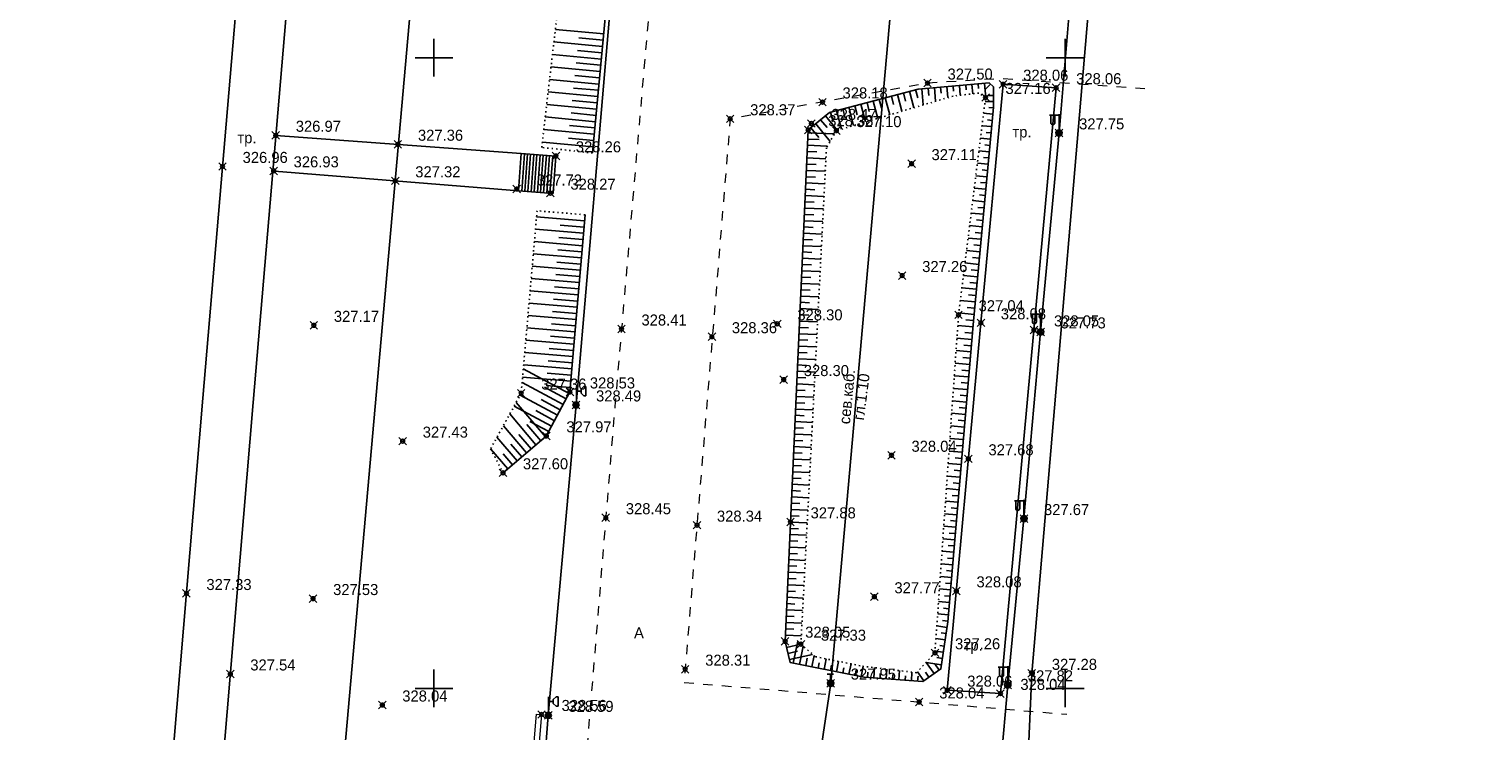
# Model space of a CAD drawing. Header units: metres. Extents: x 703615 to 712205, y 4306166 to 4311183.
# Tile 310 of 336: x 708246 to 708362, y 4310278 to 4310334. Entities that reach past the tile are written whole.
import ezdxf

# ---------------------------------------------------------------- set-up
doc = ezdxf.new("R2010")
doc.units = ezdxf.units.M
doc.header["$LTSCALE"] = 0.5
doc.header["$PDMODE"] = 35
doc.header["$PDSIZE"] = 0.3
for name, pattern in [('Auto_Street_NotBorder_Line_m1', [3, 1.5, -1.5]), ('ДОРОГИ_СТРОЯЩ', [9, 8, -1]), ('Контура низ откосов  Штриховая 0.1-0.5 - - - - - - -', [0.6, 0.1, -0.5])]:
    doc.linetypes.add(name, pattern=pattern)
for name, color, linetype in [('(001) Сетка', 92, 'Continuous'), ('(004) Точки рельефа', 7, 'Continuous'), ('(013) Газ', 30, 'ИК_Газопровод -------г--------'), ('(016) Кабель', 1, 'Continuous'), ('(019) Связь', 3, 'ИК_КАБ_СВЯЗИ'), ('(022) Возд. Линии', 7, 'Continuous'), ('(025) Дорога', 7, 'Continuous'), ('(035) Откосы', 7, 'Continuous')]:
    doc.layers.add(name, color=color, linetype=linetype)
doc.layers.add('AUTO#_ROADS_EXIST_L', color=7, linetype='Continuous', lineweight=15, true_color=0x000000)
doc.styles.add('BM-431', font='txt')
doc.styles.add('D-431', font='txt')
doc.styles.add('S', font='txtwr', dxfattribs={"oblique": 15})
doc.styles.get("Standard").update_dxf_attribs({"font": 'times.ttf'})
doc.linetypes.add('GAZ_VOZDUSH', pattern='A,1,-2,["~",Standard,S=3,R=0,X=-1.5,Y=-1.5],-1,10', length=14)
doc.linetypes.add('ИК_Газопровод -------г--------', pattern='A,9,-0.6,["Г",Standard,S=1.2,R=0,X=0,Y=-0.6],-1.2', length=10.8)
doc.linetypes.add('ИК_КАБ_СВЯЗИ', pattern='A,4,["o",Standard,S=0.5,R=0,X=0,Y=-0.125],4,-2', length=10)
doc.linetypes.add('ИК_Э_КАБ_ВН', pattern='A,8,-2,["<<",Standard,S=1,R=0,X=0,Y=-0.5],8,[">>",Standard,S=1,R=0,X=-1,Y=-0.5],-2', length=20)
doc.linetypes.add('ИК_Э_КАБ_НН', pattern='A,8,-2,["<",Standard,S=1,R=0,X=0,Y=-0.5],8,[">",Standard,S=1,R=0,X=-0.5,Y=-0.5],-2', length=20)

# ---------------------------------------------------------------- blocks, each defined once
blk = doc.blocks.new('*X15')
at = {"color": 0}
for p, q in [((9.5, 5.08), (10.49, 5.08)), ((9.5, 5.07), (10.49, 5.07)), ((9.5, 5.06), (10.49, 5.06)), ((9.5, 5.05), (10.49, 5.05)), ((9.5, 5.04), (10.49, 5.04)), ((9.5, 5.03), (10.49, 5.03)), ((9.5, 5.02), (10.5, 5.02)), ((9.5, 5.01), (10.5, 5.01)), ((9.5, 5), (10.5, 5)), ((9.5, 4.99), (10.5, 4.99)), ((9.5, 4.98), (10.5, 4.98)), ((9.5, 4.97), (10.5, 4.97)), ((9.5, 4.96), (10.49, 4.96)), ((9.5, 4.95), (10.49, 4.95)), ((9.5, 4.94), (10.49, 4.94)), ((9.5, 4.93), (10.49, 4.93)), ((9.5, 4.92), (10.49, 4.92)), ((9.5, 4.91), (10.49, 4.91)), ((9.5, 4.9), (10.49, 4.9)), ((9.51, 5.12), (10.48, 5.12)), ((9.51, 5.11), (10.48, 5.11)), ((9.51, 5.1), (10.48, 5.1)), ((9.51, 5.09), (10.49, 5.09)), ((9.51, 4.89), (10.49, 4.89)), ((9.51, 4.88), (10.48, 4.88)), ((9.51, 4.87), (10.48, 4.87)), ((9.51, 4.86), (10.48, 4.86)), ((9.52, 5.16), (10.47, 5.16)), ((9.52, 5.15), (10.47, 5.15)), ((9.52, 5.14), (10.47, 5.14)), ((9.52, 5.13), (10.48, 5.13)), ((9.52, 4.85), (10.48, 4.85)), ((9.52, 4.84), (10.47, 4.84)), ((9.52, 4.83), (10.47, 4.83)), ((9.53, 5.18), (10.46, 5.18)), ((9.53, 5.17), (10.46, 5.17)), ((9.53, 4.82), (10.47, 4.82)), ((9.53, 4.81), (10.46, 4.81)), ((9.53, 4.8), (10.46, 4.8)), ((9.54, 5.2), (10.45, 5.2)), ((9.54, 5.19), (10.46, 5.19)), ((9.54, 4.79), (10.45, 4.79)), ((9.54, 4.78), (10.45, 4.78)), ((9.55, 5.22), (10.44, 5.22)), ((9.55, 5.21), (10.45, 5.21)), ((9.55, 4.77), (10.44, 4.77)), ((9.55, 4.76), (10.44, 4.76)), ((9.56, 5.24), (10.43, 5.24)), ((9.56, 5.23), (10.44, 5.23)), ((9.56, 4.75), (10.43, 4.75)), ((9.56, 4.74), (10.43, 4.74)), ((9.57, 5.26), (10.42, 5.26)), ((9.57, 5.25), (10.43, 5.25)), ((9.57, 4.73), (10.42, 4.73)), ((9.58, 5.27), (10.41, 5.27)), ((9.58, 4.72), (10.41, 4.72)), ((9.58, 4.71), (10.41, 4.71)), ((9.59, 5.29), (10.4, 5.29)), ((9.59, 5.28), (10.41, 5.28)), ((9.59, 4.7), (10.4, 4.7)), ((9.6, 5.3), (10.39, 5.3)), ((9.6, 4.69), (10.39, 4.69)), ((9.61, 5.31), (10.38, 5.31)), ((9.61, 4.68), (10.39, 4.68)), ((9.61, 4.67), (10.38, 4.67)), ((9.62, 5.32), (10.37, 5.32)), ((9.62, 4.66), (10.37, 4.66)), ((9.63, 5.33), (10.37, 5.33)), ((9.63, 4.65), (10.36, 4.65)), ((9.64, 5.34), (10.36, 5.34)), ((9.64, 4.64), (10.35, 4.64)), ((9.65, 5.35), (10.35, 5.35)), ((9.65, 4.63), (10.34, 4.63)), ((9.66, 5.36), (10.34, 5.36)), ((9.66, 4.62), (10.33, 4.62)), ((9.67, 5.37), (10.32, 5.37)), ((9.67, 4.61), (10.32, 4.61)), ((9.68, 5.38), (10.31, 5.38)), ((9.69, 5.39), (10.3, 5.39)), ((9.71, 5.4), (10.29, 5.4)), ((9.72, 5.41), (10.27, 5.41)), ((9.74, 5.42), (10.26, 5.42)), ((9.75, 5.43), (10.24, 5.43)), ((9.77, 5.44), (10.22, 5.44)), ((9.79, 5.45), (10.2, 5.45)), ((9.82, 5.46), (10.18, 5.46)), ((9.85, 5.47), (10.15, 5.47)), ((9.88, 5.48), (10.11, 5.48)), ((9.94, 5.49), (10.05, 5.49)), ((9.69, 4.6), (10.31, 4.6)), ((9.7, 4.59), (10.29, 4.59)), ((9.71, 4.58), (10.28, 4.58)), ((9.73, 4.57), (10.26, 4.57)), ((9.75, 4.56), (10.25, 4.56)), ((9.76, 4.55), (10.23, 4.55)), ((9.78, 4.54), (10.21, 4.54)), ((9.81, 4.53), (10.18, 4.53)), ((9.83, 4.52), (10.16, 4.52)), ((9.87, 4.51), (10.12, 4.51)), ((9.91, 4.5), (10.08, 4.5))]:
    blk.add_line(p, q, dxfattribs=at)
blk = doc.blocks.new('I01070')
at = {"color": 0}
blk.add_circle((0.05, 0.03), 0.5, dxfattribs=at)
blk.add_blockref('*X15', (-9.95, -4.96), dxfattribs=at)
blk = doc.blocks.new('I0195')
at = {"layer": '(016) Кабель', "color": 0, "linetype": 'ИК_Э_КАБ_ВН'}
for p, q in [((-0.275, 0.74), (0.225, 0.74)), ((-0.025, 0.24), (-0.025, 0.74))]:
    blk.add_line(p, q, dxfattribs=at)
at = {"layer": '(016) Кабель', "color": 0, "linetype": 'ИК_Э_КАБ_ВН', "xscale": 0.5, "yscale": 0.5, "zscale": 0.5}
blk.add_blockref('I01070', (-0.025, -0.01), dxfattribs=at)
blk = doc.blocks.new('U1111')
for p, q in [((0.1, 0.45), (0.1, 2.95)), ((1.28934, 2.95), (0.85, 2.51066)), ((0.85, 2.51066), (0.85, 1.88934)), ((1.6, 2.95), (1.28934, 2.95)), ((1.6, 2.95), (1.6, 1.45)), ((0, 0.05), (0.1, 0.05)), ((0, -0.05), (0, 0.05)), ((0.1, 2.2), (0.85, 2.2)), ((0.1, 0.05), (0.1, -0.05)), ((0.85, 1.88934), (1.28934, 1.45)), ((1.28934, 1.45), (1.6, 1.45)), ((0.1, -0.05), (0, -0.05))]:
    blk.add_line(p, q)
blk.add_lwpolyline([(0.55, 0), (0.3, 0.433013), (-0.2, 0.433013), (-0.45, 0), (-0.2, -0.433013), (0.3, -0.433013)], close=True)
at = {"color": 4, "style": 'S', "oblique": 15}
blk.add_attdef('Z', (1.142936, -1.391276), '', height=2, dxfattribs=at)
blk = doc.blocks.new('f')
at = {"layer": '(022) Возд. Линии'}
for points in [[(0, 0.25), (0, 1.5)], [(0, 1.4), (0.75, 1.4)]]:
    blk.add_lwpolyline(points, dxfattribs=at)
blk.add_lwpolyline([(0.4875, 0.65), (0.4875, 0.65, 0.41421356), (0.65, 0.8125), (0.65, 1.4), (0.325, 1.4), (0.325, 0.8125, 0.41421356)], format="xyb", close=True, dxfattribs=at)
blk.add_circle((0, 0), 0.25, dxfattribs=at)
blk = doc.blocks.new('Setka')
at = {"layer": '(001) Сетка'}
for p, q in [((0, 1.5), (0, -1.5)), ((-1.5, 0), (1.5, 0))]:
    blk.add_line(p, q, dxfattribs=at)

msp = doc.modelspace()

# ---------------------------------------------------------------- linework, layer by layer
at = {"layer": '(013) Газ', "linetype": 'GAZ_VOZDUSH', "elevation": 325.11, "flags": 128}
msp.add_lwpolyline([(708293.17, 4309888.33), (708293.43, 4309892.82), (708297.72, 4309952.74), (708299.67, 4309975.35), (708302.24, 4310005.24), (708309.53, 4310099.74), (708316.08, 4310172.22), (708316.82, 4310184.22), (708322.06, 4310238.18), (708325.31, 4310270.62), (708325.82, 4310282.59), (708330.36, 4310335.87), (708333.8, 4310369.81), (708336.8, 4310397.69), (708339.73, 4310444.65), (708351.36, 4310581.81), (708352.68, 4310593.82)], dxfattribs=at)
at = {"layer": '(016) Кабель', "linetype": 'ИК_Э_КАБ_НН', "flags": 128}
for points, elevation in [([(708148.16, 4308651.7), (708151.5, 4308692.41), (708155.95, 4308744.12), (708160.09, 4308792.08), (708165.82, 4308866.03), (708169.05, 4308905.96), (708172.4, 4308947.61), (708175.76, 4308988.14), (708178.98, 4309025.59), (708182.2, 4309063.2), (708185.81, 4309103.87), (708189.13, 4309144.32), (708192.28, 4309183.21), (708195.86, 4309224.8), (708198.74, 4309260.8), (708202.87, 4309309.74), (708206.45, 4309354.35), (708209.62, 4309392.71), (708214, 4309431.24), (708217.89, 4309470.55), (708222.29, 4309519.97), (708227.65, 4309584.99), (708230.7, 4309620.04), (708233.6, 4309650.66), (708236.61, 4309686.64), (708239.92, 4309725.26), (708242.96, 4309758.87), (708245.88, 4309791.49), (708249.04, 4309830.22), (708251.64, 4309862.09), (708254.55, 4309895.44), (708258.53, 4309939.87), (708262.1, 4309983.75), (708265.01, 4310017.02), (708267.69, 4310050.03), (708270.44, 4310083.37), (708274.29, 4310124.62), (708277.62, 4310164.75), (708280.24, 4310192.85), (708282.13, 4310214.07), (708285.19, 4310249.54), (708287.52, 4310279.26), (708289.72, 4310303.87), (708292.58, 4310337.27), (708295.61, 4310373.42), (708298.17, 4310403.78), (708301.1, 4310436.1), (708303.91, 4310468.22), (708306.25, 4310494.56), (708309.27, 4310529.23), (708312.33, 4310564.7), (708314.66, 4310594.42), (708316.85, 4310619.03), (708319.71, 4310652.44), (708322.75, 4310688.58), (708325.31, 4310718.94), (708328.24, 4310751.26), (708331.05, 4310783.38), (708331.61, 4310789.72), (708333.7, 4310812.99), (708337.04, 4310851.18), (708340.04, 4310884.75)], 325.95), ([(708249.98, 4309448.25), (708250.82, 4309461.23), (708251.56, 4309472.59), (708252.37, 4309485.22), (708253.05, 4309496.01), (708253.79, 4309508.81), (708254.64, 4309521.64), (708255.64, 4309538.1), (708256.6, 4309553.52), (708257.47, 4309567.87), (708258.35, 4309582.75), (708259.41, 4309598.84), (708260.34, 4309614.66), (708261.4, 4309630.44), (708264.54, 4309650.76), (708266.18, 4309665.81), (708267.36, 4309680.25), (708268.37, 4309695.79), (708269.84, 4309708.97), (708271.83, 4309722.11), (708273.67, 4309736.3), (708275.51, 4309750.06), (708277.38, 4309764.17), (708281.75, 4309793.37), (708283.6, 4309807.83), (708285.41, 4309822.08), (708287.07, 4309840.64), (708288.45, 4309855.73), (708289.84, 4309870.63), (708291.18, 4309885.31), (708292.54, 4309900.56), (708294.03, 4309916.06), (708295.51, 4309930.43), (708296.08, 4309944.84), (708297.37, 4309960.08), (708298.66, 4309975.43), (708299.85, 4309990.43), (708301.08, 4310005.49), (708302.33, 4310020.38), (708303.54, 4310035.46), (708306.01, 4310065.8), (708308.44, 4310096.04), (708310.93, 4310126.29), (708314.82, 4310172.2), (708316.07, 4310188.57), (708317.42, 4310204.65), (708318.74, 4310219.74), (708320, 4310234.38), (708321.35, 4310251.4), (708322.65, 4310267.03), (708323.92, 4310281.67), (708325.2, 4310294.86), (708326.52, 4310309.66), (708327.98, 4310325.44), (708329.16, 4310339.64), (708330.36, 4310354.66), (708331.56, 4310369.68), (708332.68, 4310383.86), (708333.9, 4310399.49), (708335.11, 4310414.63), (708336.22, 4310429.52), (708337.47, 4310444.6), (708338.55, 4310458.92), (708339.66, 4310474.15), (708340.94, 4310489.46), (708342.08, 4310504.5), (708343.18, 4310519.21), (708344.31, 4310533.97), (708345.45, 4310549.01), (708346.64, 4310563.7), (708347.81, 4310578.67), (708349.63, 4310594.21), (708351.15, 4310608.62), (708352.72, 4310623.44), (708355.71, 4310653.82), (708356.97, 4310668.51), (708358.29, 4310683.34), (708359.52, 4310698.1), (708360.79, 4310713.24), (708362.12, 4310728.19), (708363.03, 4310739.63), (708364.29, 4310753.04), (708365.8, 4310768.68), (708367.15, 4310784.56), (708368.42, 4310800.66), (708369.71, 4310816.35), (708373.89, 4310867.76)], 326.89)]:
    msp.add_lwpolyline(points, dxfattribs=dict(at, elevation=elevation))
at = {"layer": '(019) Связь', "flags": 128}
for points, elevation in [([(708317.15, 4310791), (708301.02, 4310609.69), (708256.74, 4310111.97), (708241.57, 4309932.29), (708189.21, 4309312.33), (708166.33, 4308981.07), (708160.32, 4308915.54), (708146.62, 4308758.23), (708137.03, 4308632.5), (708137.03, 4308632.5), (708137.03, 4308632.5), (708136.9, 4308567.22), (708136.89, 4308563.9)], 324.81), ([(708153.01, 4308571.82), (708156.99, 4308609.51), (708156.99, 4308609.51), (708174.15, 4308666.96), (708174.32, 4308670.73), (708195.36, 4308919.93), (708204.07, 4309029.86), (708218.91, 4309205.25), (708226.16, 4309224.91), (708236.6, 4309425.45), (708237.56, 4309445.94), (708241.53, 4309518.71), (708251.54, 4309611.08), (708253.16, 4309631.29), (708257.43, 4309700.42), (708258.88, 4309712.26), (708269.33, 4309836.62), (708270.39, 4309849.38), (708278.27, 4309932.28), (708280.62, 4309944.7), (708295.32, 4310108.26), (708303.77, 4310173.62), (708303.35, 4310191.01), (708305.19, 4310238.89), (708306.7, 4310249.89), (708308.61, 4310273.09), (708309.89, 4310281.81), (708320.55, 4310401.57), (708321.59, 4310412.94), (708336.89, 4310582.46), (708345.29, 4310694.49), (708346.98, 4310695.56), (708355.08, 4310696.93), (708358.13, 4310696.44)], 325.73)]:
    msp.add_lwpolyline(points, dxfattribs=dict(at, elevation=elevation))
at = {"layer": '(025) Дорога', "flags": 128}
for points, elevation in [([(708253.32, 4310173.44), (708258.25, 4310233.96), (708264.13, 4310304.06), (708268.68, 4310357.49), (708272.95, 4310408), (708275.64, 4310448.81), (708271.65, 4310449.07), (708268.96, 4310408.3), (708264.7, 4310357.83), (708260.15, 4310304.4), (708254.27, 4310234.3), (708249.66, 4310173.32)], 325.95), ([(708319.13, 4310281.25), (708323.34, 4310280.99), (708325.99, 4310309.81), (708327.75, 4310329.02), (708323.55, 4310329.3), (708321.79, 4310310.38), (708319.13, 4310281.25)], 328.06), ([(708285.37, 4310323.81), (708265.92, 4310325.24)], 327.72), ([(708285.41, 4310320.83), (708285.62, 4310323.79)], 327.72), ([(708285.66, 4310320.81), (708285.87, 4310323.78)], 327.72), ([(708285.9, 4310320.8), (708286.12, 4310323.76)], 327.72), ([(708286.15, 4310320.78), (708286.37, 4310323.74)], 327.72), ([(708286.4, 4310320.76), (708286.62, 4310323.72)], 327.72), ([(708286.65, 4310320.74), (708286.87, 4310323.7)], 327.72), ([(708286.9, 4310320.72), (708287.12, 4310323.68)], 327.72), ([(708287.15, 4310320.7), (708287.37, 4310323.67)], 327.72), ([(708287.4, 4310320.69), (708287.62, 4310323.65)], 327.72), ([(708287.65, 4310320.67), (708287.87, 4310323.63)], 327.72), ([(708285.15, 4310320.85), (708265.82, 4310322.42)], 327.72)]:
    msp.add_lwpolyline(points, dxfattribs=dict(at, elevation=elevation))
at = {"layer": '(025) Дорога', "elevation": 327.72, "flags": 128}
msp.add_lwpolyline([(708285.15, 4310320.85), (708287.9, 4310320.65), (708288.12, 4310323.61), (708285.37, 4310323.81)], close=True, dxfattribs=at)
at = {"layer": '(035) Откосы'}
for p, q in [((708291.91, 4310333.29), (708288.08, 4310333.65)), ((708291.81, 4310332.29), (708287.96, 4310332.65)), ((708291.77, 4310331.8), (708289.84, 4310331.98)), ((708291.86, 4310332.79), (708289.94, 4310332.97)), ((708291.72, 4310331.3), (708287.85, 4310331.66)), ((708291.67, 4310330.8), (708289.73, 4310330.99)), ((708291.53, 4310329.31), (708287.62, 4310329.68)), ((708291.63, 4310330.31), (708287.73, 4310330.67)), ((708291.58, 4310329.81), (708289.63, 4310329.99)), ((708291.44, 4310328.32), (708287.51, 4310328.69)), ((708291.49, 4310328.82), (708289.52, 4310329)), ((708315.18, 4310328.48, 328.05), (708315.53, 4310327.16, 328.05)), ((708315.66, 4310328.61, 328.05), (708315.83, 4310327.95, 328.05)), ((708316.14, 4310328.74, 328.05), (708316.48, 4310327.44, 328.05)), ((708316.62, 4310328.87, 328.05), (708316.79, 4310328.22, 328.05)), ((708317.11, 4310328.94, 328.05), (708317.22, 4310327.66, 328.05)), ((708317.61, 4310328.99, 328.05), (708317.66, 4310328.4, 328.05)), ((708318.11, 4310329.03, 328.05), (708318.2, 4310327.95, 328.05)), ((708318.6, 4310329.07, 328.05), (708318.64, 4310328.58, 328.05)), ((708319.1, 4310329.11, 328.05), (708319.17, 4310328.24, 328.05)), ((708319.6, 4310329.16, 328.05), (708319.63, 4310328.76, 328.05)), ((708320.09, 4310329.2, 328.05), (708320.16, 4310328.43, 328.05)), ((708320.59, 4310329.24, 328.05), (708320.62, 4310328.86, 328.05)), ((708321.08, 4310329.28, 328.05), (708321.15, 4310328.54, 328.05)), ((708321.58, 4310329.33, 328.05), (708321.61, 4310328.96, 328.05)), ((708322.08, 4310329.37, 328.05), (708322.17, 4310328.23, 328.05)), ((708322.54, 4310329.31, 328.05), (708322.16, 4310328.91, 328.05)), ((708291.35, 4310327.33), (708287.39, 4310327.7)), ((708291.39, 4310327.82), (708289.42, 4310328.01)), ((708310.84, 4310327.34, 328.05), (708311.04, 4310326.61, 328.05)), ((708311.32, 4310327.47, 328.05), (708311.71, 4310326.02, 328.05)), ((708311.81, 4310327.59, 328.05), (708311.99, 4310326.88, 328.05)), ((708312.29, 4310327.72, 328.05), (708312.66, 4310326.31, 328.05)), ((708312.77, 4310327.85, 328.05), (708312.95, 4310327.15, 328.05)), ((708313.25, 4310327.97, 328.05), (708313.62, 4310326.59, 328.05)), ((708313.73, 4310328.1, 328.05), (708313.91, 4310327.42, 328.05)), ((708314.21, 4310328.23, 328.05), (708314.57, 4310326.87, 328.05)), ((708314.7, 4310328.36, 328.05), (708314.87, 4310327.69, 328.05)), ((708322.78, 4310327.92, 328.05), (708322.12, 4310327.92, 328.05)), ((708322.78, 4310328.42, 328.05), (708322.34, 4310328.42, 328.05)), ((708322.78, 4310327.43, 328.05), (708322.42, 4310327.46, 328.05)), ((708291.25, 4310326.33), (708287.28, 4310326.71)), ((708291.3, 4310326.83), (708289.32, 4310327.02)), ((708308.71, 4310326.17, 328.05), (708309.85, 4310324.77, 328.05)), ((708309.09, 4310326.48, 328.05), (708309.6, 4310325.86, 328.05)), ((708309.48, 4310326.8, 328.05), (708310.42, 4310325.64, 328.05)), ((708309.88, 4310327.08, 328.05), (708310.08, 4310326.31, 328.05)), ((708310.36, 4310327.21, 328.05), (708310.75, 4310325.74, 328.05)), ((708322.73, 4310326.93, 328.05), (708322, 4310327, 328.05)), ((708322.68, 4310326.43, 328.05), (708322.31, 4310326.47, 328.05)), ((708291.16, 4310325.34), (708287.16, 4310325.72)), ((708291.11, 4310324.84), (708289.11, 4310325.03)), ((708291.21, 4310325.84), (708289.21, 4310326.02)), ((708308.1, 4310325.45, 328.05), (708310.19, 4310325.36, 328.05)), ((708308.32, 4310325.85, 328.05), (708308.95, 4310325.08, 328.05)), ((708322.55, 4310324.95, 328.05), (708321.75, 4310325.02, 328.05)), ((708322.64, 4310325.94, 328.05), (708321.88, 4310326.01, 328.05)), ((708322.59, 4310325.44, 328.05), (708322.2, 4310325.48, 328.05)), ((708291.07, 4310324.35), (708287.05, 4310324.72)), ((708308.04, 4310323.96, 328.05), (708308.79, 4310323.93, 328.05)), ((708308.06, 4310324.46, 328.05), (708309.62, 4310324.39, 328.05)), ((708308.08, 4310324.95, 328.05), (708308.99, 4310324.91, 328.05)), ((708322.45, 4310323.95, 328.05), (708321.63, 4310324.03, 328.05)), ((708322.5, 4310324.45, 328.05), (708322.1, 4310324.49, 328.05)), ((708307.99, 4310322.96, 328.05), (708308.74, 4310322.93, 328.05)), ((708308.01, 4310323.46, 328.05), (708309.51, 4310323.39, 328.05)), ((708322.36, 4310322.96, 328.05), (708321.51, 4310323.04, 328.05)), ((708322.41, 4310323.46, 328.05), (708321.99, 4310323.5, 328.05)), ((708307.95, 4310321.97, 328.05), (708308.69, 4310321.93, 328.05)), ((708307.97, 4310322.47, 328.05), (708309.46, 4310322.4, 328.05)), ((708322.27, 4310321.97, 328.05), (708321.39, 4310322.05, 328.05)), ((708322.32, 4310322.47, 328.05), (708321.88, 4310322.51, 328.05)), ((708307.88, 4310320.48, 328.05), (708309.36, 4310320.41, 328.05)), ((708307.9, 4310320.97, 328.05), (708308.64, 4310320.94, 328.05)), ((708307.92, 4310321.47, 328.05), (708309.41, 4310321.4, 328.05)), ((708322.18, 4310320.98, 328.05), (708321.26, 4310321.06, 328.05)), ((708322.13, 4310320.48, 328.05), (708321.67, 4310320.52, 328.05)), ((708322.22, 4310321.47, 328.05), (708321.77, 4310321.51, 328.05)), ((708307.83, 4310319.48, 328.05), (708309.31, 4310319.41, 328.05)), ((708307.86, 4310319.98, 328.05), (708308.59, 4310319.94, 328.05)), ((708322.09, 4310319.98, 328.05), (708321.14, 4310320.07, 328.05)), ((708322.04, 4310319.49, 328.05), (708321.56, 4310319.53, 328.05)), ((708286.59, 4310318.78, 328.53), (708290.39, 4310318.46, 328.53)), ((708288.45, 4310318.13, 328.53), (708290.35, 4310317.97, 328.53)), ((708307.79, 4310318.48, 328.05), (708309.26, 4310318.42, 328.05)), ((708307.81, 4310318.98, 328.05), (708308.55, 4310318.95, 328.05)), ((708321.9, 4310318, 328.05), (708320.9, 4310318.09, 328.05)), ((708321.99, 4310318.99, 328.05), (708321.02, 4310319.08, 328.05)), ((708321.95, 4310318.5, 328.05), (708321.45, 4310318.54, 328.05)), ((708286.5, 4310317.81, 328.53), (708290.3, 4310317.48, 328.53)), ((708288.36, 4310317.15, 328.53), (708290.26, 4310316.99, 328.53)), ((708307.72, 4310316.99, 328.05), (708308.45, 4310316.96, 328.05)), ((708307.74, 4310317.49, 328.05), (708309.21, 4310317.42, 328.05)), ((708307.77, 4310317.99, 328.05), (708308.5, 4310317.95, 328.05)), ((708321.81, 4310317.01, 328.05), (708320.77, 4310317.1, 328.05)), ((708321.86, 4310317.5, 328.05), (708321.35, 4310317.55, 328.05)), ((708286.33, 4310315.85, 328.53), (708290.14, 4310315.53, 328.53)), ((708286.42, 4310316.83, 328.53), (708290.22, 4310316.5, 328.53)), ((708288.28, 4310316.18, 328.53), (708290.18, 4310316.01, 328.53)), ((708307.68, 4310316, 328.05), (708308.4, 4310315.96, 328.05)), ((708307.7, 4310316.49, 328.05), (708309.16, 4310316.43, 328.05)), ((708321.72, 4310316.02, 328.05), (708320.65, 4310316.11, 328.05)), ((708321.76, 4310316.51, 328.05), (708321.24, 4310316.56, 328.05)), ((708286.25, 4310314.87, 328.53), (708290.05, 4310314.55, 328.53)), ((708288.19, 4310315.2, 328.53), (708290.1, 4310315.04, 328.53)), ((708307.63, 4310315, 328.05), (708308.36, 4310314.97, 328.05)), ((708307.65, 4310315.5, 328.05), (708309.11, 4310315.43, 328.05)), ((708321.63, 4310315.02, 328.05), (708320.53, 4310315.13, 328.05)), ((708321.67, 4310315.52, 328.05), (708321.13, 4310315.57, 328.05)), ((708286.16, 4310313.9, 328.53), (708289.97, 4310313.57, 328.53)), ((708288.11, 4310314.22, 328.53), (708290.01, 4310314.06, 328.53)), ((708307.56, 4310313.51, 328.05), (708309, 4310313.44, 328.05)), ((708307.59, 4310314, 328.05), (708308.31, 4310313.97, 328.05)), ((708307.61, 4310314.5, 328.05), (708309.06, 4310314.44, 328.05)), ((708321.53, 4310314.03, 328.05), (708320.41, 4310314.14, 328.05)), ((708321.49, 4310313.54, 328.05), (708320.92, 4310313.59, 328.05)), ((708321.58, 4310314.53, 328.05), (708321.02, 4310314.58, 328.05)), ((708286.08, 4310312.92, 328.53), (708289.89, 4310312.59, 328.53)), ((708288.02, 4310313.24, 328.53), (708289.93, 4310313.08, 328.53)), ((708307.52, 4310312.51, 328.05), (708308.95, 4310312.45, 328.05)), ((708307.54, 4310313.01, 328.05), (708308.26, 4310312.98, 328.05)), ((708321.44, 4310313.04, 328.05), (708320.28, 4310313.15, 328.05)), ((708321.4, 4310312.54, 328.05), (708320.81, 4310312.6, 328.05)), ((708285.99, 4310311.94, 328.53), (708289.8, 4310311.62, 328.53)), ((708287.86, 4310311.29, 328.53), (708289.76, 4310311.13, 328.53)), ((708287.94, 4310312.27, 328.53), (708289.84, 4310312.1, 328.53)), ((708307.47, 4310311.52, 328.05), (708308.9, 4310311.45, 328.05)), ((708307.5, 4310312.01, 328.05), (708308.21, 4310311.98, 328.05)), ((708321.35, 4310312.05, 328.05), (708320.16, 4310312.16, 328.05)), ((708321.3, 4310311.55, 328.05), (708320.7, 4310311.61, 328.05)), ((708285.91, 4310310.96, 328.53), (708289.72, 4310310.64, 328.53)), ((708287.77, 4310310.31, 328.53), (708289.68, 4310310.15, 328.53)), ((708307.41, 4310310.02, 328.05), (708308.12, 4310309.99, 328.05)), ((708307.43, 4310310.52, 328.05), (708308.85, 4310310.46, 328.05)), ((708307.45, 4310311.02, 328.05), (708308.16, 4310310.99, 328.05)), ((708321.17, 4310310.06, 328.05), (708319.96, 4310310.17, 328.05)), ((708321.26, 4310311.05, 328.05), (708320.04, 4310311.17, 328.05)), ((708321.21, 4310310.56, 328.05), (708320.6, 4310310.61, 328.05)), ((708285.74, 4310309.01, 328.53), (708289.55, 4310308.68, 328.53)), ((708285.82, 4310309.99, 328.53), (708289.63, 4310309.66, 328.53)), ((708287.69, 4310309.33, 328.53), (708289.59, 4310309.17, 328.53)), ((708307.36, 4310309.03, 328.05), (708308.07, 4310309, 328.05)), ((708307.38, 4310309.52, 328.05), (708308.8, 4310309.46, 328.05)), ((708321.08, 4310309.07, 328.05), (708319.89, 4310309.17, 328.05)), ((708321.12, 4310309.57, 328.05), (708320.52, 4310309.62, 328.05)), ((708285.65, 4310308.03, 328.53), (708289.47, 4310307.71, 328.53)), ((708287.6, 4310308.36, 328.53), (708289.51, 4310308.19, 328.53)), ((708307.32, 4310308.03, 328.05), (708308.02, 4310308, 328.05)), ((708307.34, 4310308.53, 328.05), (708308.75, 4310308.47, 328.05)), ((708321, 4310308.08, 328.05), (708319.82, 4310308.18, 328.05)), ((708321.04, 4310308.57, 328.05), (708320.45, 4310308.62, 328.05)), ((708285.54, 4310306.73, 328.53), (708289.17, 4310304.79, 328.53)), ((708285.57, 4310307.05, 328.53), (708289.38, 4310306.73, 328.53)), ((708287.52, 4310307.38, 328.53), (708289.43, 4310307.22, 328.53)), ((708307.27, 4310307.04, 328.05), (708307.97, 4310307, 328.05)), ((708307.29, 4310307.53, 328.05), (708308.7, 4310307.47, 328.05)), ((708320.91, 4310307.08, 328.05), (708319.75, 4310307.18, 328.05)), ((708320.87, 4310306.59, 328.05), (708320.29, 4310306.64, 328.05)), ((708320.95, 4310307.58, 328.05), (708320.37, 4310307.63, 328.05)), ((708285.45, 4310305.66, 328.53), (708288.7, 4310303.92, 328.53)), ((708285.48, 4310306.08, 328.53), (708289.3, 4310305.75, 328.53)), ((708287.35, 4310305.42, 328.53), (708289.26, 4310305.26, 328.53)), ((708287.43, 4310306.4, 328.53), (708289.34, 4310306.24, 328.53)), ((708307.2, 4310305.54, 328.05), (708308.6, 4310305.48, 328.05)), ((708307.23, 4310306.04, 328.05), (708307.92, 4310306.01, 328.05)), ((708307.25, 4310306.54, 328.05), (708308.65, 4310306.48, 328.05)), ((708320.83, 4310306.09, 328.05), (708319.68, 4310306.19, 328.05)), ((708320.78, 4310305.59, 328.05), (708320.22, 4310305.64, 328.05)), ((708285.28, 4310304.64, 328.53), (708288.24, 4310303.06, 328.53)), ((708286.94, 4310304.31, 328.53), (708288.47, 4310303.49, 328.53)), ((708287.21, 4310305.27, 328.53), (708288.94, 4310304.35, 328.53)), ((708307.16, 4310304.55, 328.05), (708308.55, 4310304.48, 328.05)), ((708307.18, 4310305.04, 328.05), (708307.88, 4310305.01, 328.05)), ((708320.74, 4310305.1, 328.05), (708319.61, 4310305.19, 328.05)), ((708320.7, 4310304.6, 328.05), (708320.14, 4310304.65, 328.05)), ((708284.47, 4310303.16, 328.53), (708286.54, 4310300.71, 328.53)), ((708284.81, 4310303.78, 328.53), (708287.78, 4310302.19, 328.53)), ((708284.97, 4310304.08, 328.53), (708287.29, 4310301.35, 328.53)), ((708286.53, 4310303.42, 328.53), (708288.01, 4310302.62, 328.53)), ((708307.11, 4310303.55, 328.05), (708308.5, 4310303.49, 328.05)), ((708307.14, 4310304.05, 328.05), (708307.83, 4310304.02, 328.05)), ((708320.57, 4310303.11, 328.05), (708319.47, 4310303.21, 328.05)), ((708320.66, 4310304.1, 328.05), (708319.54, 4310304.2, 328.05)), ((708320.61, 4310303.61, 328.05), (708320.06, 4310303.66, 328.05)), ((708283.96, 4310302.23, 328.53), (708285.79, 4310300.08, 328.53)), ((708285.82, 4310302.32, 328.53), (708286.92, 4310301.03, 328.53)), ((708286.06, 4310302.55, 328.53), (708287.55, 4310301.76, 328.53)), ((708307.05, 4310302.06, 328.05), (708307.73, 4310302.03, 328.05)), ((708307.07, 4310302.56, 328.05), (708308.45, 4310302.49, 328.05)), ((708307.09, 4310303.05, 328.05), (708307.78, 4310303.02, 328.05)), ((708320.49, 4310302.12, 328.05), (708319.41, 4310302.21, 328.05)), ((708320.53, 4310302.62, 328.05), (708319.98, 4310302.66, 328.05)), ((708283.45, 4310301.31, 328.53), (708285.05, 4310299.44, 328.53)), ((708285.19, 4310301.54, 328.53), (708286.17, 4310300.39, 328.53)), ((708307, 4310301.06, 328.05), (708307.68, 4310301.03, 328.05)), ((708307.02, 4310301.56, 328.05), (708308.39, 4310301.5, 328.05)), ((708320.4, 4310301.13, 328.05), (708319.34, 4310301.22, 328.05)), ((708320.44, 4310301.62, 328.05), (708319.91, 4310301.67, 328.05)), ((708282.97, 4310300.37, 328.53), (708284.3, 4310298.81, 328.53)), ((708283.94, 4310299.99, 328.53), (708284.67, 4310299.12, 328.53)), ((708284.56, 4310300.77, 328.53), (708285.42, 4310299.76, 328.53)), ((708306.96, 4310300.07, 328.05), (708307.64, 4310300.04, 328.05)), ((708306.98, 4310300.57, 328.05), (708308.34, 4310300.5, 328.05)), ((708320.32, 4310300.13, 328.05), (708319.27, 4310300.22, 328.05)), ((708320.27, 4310299.64, 328.05), (708319.75, 4310299.68, 328.05)), ((708320.36, 4310300.63, 328.05), (708319.83, 4310300.67, 328.05)), ((708306.89, 4310298.57, 328.05), (708308.24, 4310298.51, 328.05)), ((708306.91, 4310299.07, 328.05), (708307.59, 4310299.04, 328.05)), ((708306.93, 4310299.57, 328.05), (708308.29, 4310299.51, 328.05)), ((708320.23, 4310299.14, 328.05), (708319.2, 4310299.23, 328.05)), ((708320.19, 4310298.64, 328.05), (708319.68, 4310298.69, 328.05)), ((708306.84, 4310297.58, 328.05), (708308.19, 4310297.52, 328.05)), ((708306.87, 4310298.08, 328.05), (708307.54, 4310298.05, 328.05)), ((708320.15, 4310298.15, 328.05), (708319.13, 4310298.23, 328.05)), ((708320.1, 4310297.65, 328.05), (708319.6, 4310297.69, 328.05)), ((708306.8, 4310296.58, 328.05), (708308.13, 4310296.52, 328.05)), ((708306.82, 4310297.08, 328.05), (708307.49, 4310297.05, 328.05)), ((708319.98, 4310296.16, 328.05), (708318.99, 4310296.25, 328.05)), ((708320.06, 4310297.15, 328.05), (708319.06, 4310297.24, 328.05)), ((708320.02, 4310296.66, 328.05), (708319.52, 4310296.7, 328.05)), ((708306.73, 4310295.09, 328.05), (708307.39, 4310295.06, 328.05)), ((708306.75, 4310295.59, 328.05), (708308.08, 4310295.53, 328.05)), ((708306.78, 4310296.09, 328.05), (708307.44, 4310296.06, 328.05)), ((708319.89, 4310295.17, 328.05), (708318.92, 4310295.25, 328.05)), ((708319.93, 4310295.67, 328.05), (708319.44, 4310295.71, 328.05)), ((708306.69, 4310294.09, 328.05), (708307.35, 4310294.06, 328.05)), ((708306.71, 4310294.59, 328.05), (708308.03, 4310294.53, 328.05)), ((708319.81, 4310294.18, 328.05), (708318.85, 4310294.26, 328.05)), ((708319.85, 4310294.67, 328.05), (708319.37, 4310294.71, 328.05)), ((708306.64, 4310293.1, 328.05), (708307.3, 4310293.07, 328.05)), ((708306.66, 4310293.6, 328.05), (708307.98, 4310293.54, 328.05)), ((708319.72, 4310293.18, 328.05), (708318.78, 4310293.26, 328.05)), ((708319.76, 4310293.68, 328.05), (708319.29, 4310293.72, 328.05)), ((708306.58, 4310291.61, 328.05), (708307.87, 4310291.55, 328.05)), ((708306.6, 4310292.1, 328.05), (708307.25, 4310292.07, 328.05)), ((708306.62, 4310292.6, 328.05), (708307.93, 4310292.54, 328.05)), ((708319.64, 4310292.19, 328.05), (708318.71, 4310292.27, 328.05)), ((708319.59, 4310291.69, 328.05), (708319.14, 4310291.73, 328.05)), ((708319.68, 4310292.69, 328.05), (708319.21, 4310292.73, 328.05)), ((708306.53, 4310290.61, 328.05), (708307.82, 4310290.55, 328.05)), ((708306.55, 4310291.11, 328.05), (708307.2, 4310291.08, 328.05)), ((708319.55, 4310291.2, 328.05), (708318.64, 4310291.28, 328.05)), ((708319.51, 4310290.7, 328.05), (708319.06, 4310290.74, 328.05)), ((708306.49, 4310289.61, 328.05), (708307.77, 4310289.56, 328.05)), ((708306.51, 4310290.11, 328.05), (708307.15, 4310290.08, 328.05)), ((708319.38, 4310289.21, 328.05), (708318.51, 4310289.29, 328.05)), ((708319.47, 4310290.2, 328.05), (708318.58, 4310290.28, 328.05)), ((708319.42, 4310289.71, 328.05), (708318.98, 4310289.75, 328.05)), ((708306.44, 4310288.62, 328.05), (708307.72, 4310288.56, 328.05)), ((708306.46, 4310289.12, 328.05), (708307.1, 4310289.09, 328.05)), ((708319.3, 4310288.22, 328.05), (708318.44, 4310288.29, 328.05)), ((708319.34, 4310288.72, 328.05), (708318.9, 4310288.75, 328.05)), ((708306.37, 4310287.13, 328.05), (708307.01, 4310287.1, 328.05)), ((708306.4, 4310287.62, 328.05), (708307.67, 4310287.57, 328.05)), ((708306.42, 4310288.12, 328.05), (708307.05, 4310288.09, 328.05)), ((708319.21, 4310287.23, 328.05), (708318.37, 4310287.3, 328.05)), ((708319.25, 4310287.72, 328.05), (708318.83, 4310287.76, 328.05)), ((708306.33, 4310286.13, 328.05), (708306.96, 4310286.1, 328.05)), ((708306.35, 4310286.63, 328.05), (708307.61, 4310286.57, 328.05)), ((708319.1, 4310286.24, 328.05), (708318.3, 4310286.35, 328.05)), ((708319.17, 4310286.73, 328.05), (708318.75, 4310286.77, 328.05)), ((708306.31, 4310285.63, 328.05), (708307.56, 4310285.58, 328.05)), ((708306.39, 4310284.65, 328.05), (708307.52, 4310284.91, 328.05)), ((708306.93, 4310283.4, 328.05), (708307.28, 4310285.14, 328.05)), ((708307.42, 4310283.3, 328.05), (708307.71, 4310284.75, 328.05)), ((708318.95, 4310285.25, 328.05), (708318.23, 4310285.36, 328.05)), ((708318.88, 4310284.76, 328.05), (708318.54, 4310284.81, 328.05)), ((708319.03, 4310285.74, 328.05), (708318.65, 4310285.8, 328.05)), ((708306.51, 4310284.16, 328.05), (708307.25, 4310284.34, 328.05)), ((708306.62, 4310283.68, 328.05), (708308.46, 4310284.1, 328.05)), ((708307.91, 4310283.21, 328.05), (708308.03, 4310283.79, 328.05)), ((708308.4, 4310283.11, 328.05), (708308.58, 4310284.01, 328.05)), ((708309.38, 4310282.91, 328.05), (708309.54, 4310283.74, 328.05)), ((708310.35, 4310282.72, 328.05), (708310.52, 4310283.54, 328.05)), ((708318.81, 4310284.26, 328.05), (708318.16, 4310284.36, 328.05)), ((708318.74, 4310283.77, 328.05), (708318.3, 4310283.84, 328.05)), ((708308.89, 4310283.01, 328.05), (708308.97, 4310283.42, 328.05)), ((708309.87, 4310282.82, 328.05), (708309.95, 4310283.23, 328.05)), ((708310.84, 4310282.62, 328.05), (708310.93, 4310283.03, 328.05)), ((708311.33, 4310282.52, 328.05), (708311.5, 4310283.35, 328.05)), ((708311.82, 4310282.42, 328.05), (708311.9, 4310282.84, 328.05)), ((708312.31, 4310282.33, 328.05), (708312.47, 4310283.16, 328.05)), ((708312.8, 4310282.26, 328.05), (708312.83, 4310282.69, 328.05)), ((708313.3, 4310282.23, 328.05), (708313.36, 4310283.05, 328.05)), ((708313.8, 4310282.19, 328.05), (708313.82, 4310282.59, 328.05)), ((708314.29, 4310282.15, 328.05), (708314.35, 4310282.93, 328.05)), ((708314.79, 4310282.12, 328.05), (708314.82, 4310282.49, 328.05)), ((708315.29, 4310282.08, 328.05), (708315.34, 4310282.81, 328.05)), ((708315.78, 4310282.05, 328.05), (708315.81, 4310282.4, 328.05)), ((708316.28, 4310282.01, 328.05), (708316.33, 4310282.68, 328.05)), ((708317.26, 4310282, 328.05), (708316.77, 4310282.71, 328.05)), ((708316.78, 4310281.98, 328.05), (708316.81, 4310282.38, 328.05)), ((708317.67, 4310282.28, 328.05), (708317.39, 4310282.69, 328.05)), ((708318.67, 4310283.28, 328.05), (708317.45, 4310283.46, 328.05)), ((708318.08, 4310282.57, 328.05), (708317.46, 4310283.46, 328.05)), ((708318.49, 4310282.85, 328.05), (708318.14, 4310283.34, 328.05))]:
    msp.add_line(p, q, dxfattribs=at)
at = {"layer": '(035) Откосы', "linetype": 'Контура низ откосов  Штриховая 0.1-0.5 - - - - - - -'}
msp.add_lwpolyline([(708291.02, 4310323.85), (708287, 4310324.29), (708288.44, 4310336.82), (708289.17, 4310349.1), (708289.69, 4310352.28), (708291.28, 4310372.23), (708294.32, 4310405.72), (708298.17, 4310438.64), (708297.56, 4310446.63), (708291.17, 4310448.83), (708291.47, 4310449.71)], dxfattribs=at)
at = {"layer": '(035) Откосы', "flags": 128}
msp.add_lwpolyline([(708291.47, 4310449.71), (708298.32, 4310447.06), (708299.81, 4310438.72), (708297.77, 4310405.69), (708294.82, 4310372.25), (708291.8, 4310352.16), (708291.65, 4310348.82), (708292.24, 4310336.81), (708291.02, 4310323.85)], dxfattribs=at)
for points, elevation in [([(708306.28, 4310285.13), (708308.11, 4310325.68), (708309.8, 4310327.06), (708316.83, 4310328.92), (708322.45, 4310329.4), (708322.78, 4310329.09), (708322.78, 4310327.49), (708321.18, 4310310.23), (708319.16, 4310286.69), (708318.62, 4310282.94), (708317.18, 4310281.95), (708312.53, 4310282.28), (708308.39, 4310283.11), (708306.67, 4310283.46), (708306.28, 4310285.13)], 328.05), ([(708283.93, 4310298.49), (708287.36, 4310301.41), (708289.23, 4310304.9), (708290.43, 4310318.95)], 328.53)]:
    msp.add_lwpolyline(points, dxfattribs=dict(at, elevation=elevation))
at = {"layer": '(035) Откосы', "linetype": 'Контура низ откосов  Штриховая 0.1-0.5 - - - - - - -'}
for points, elevation in [([(708307.53, 4310284.91), (708308.69, 4310283.91), (708312.41, 4310283.16), (708316.7, 4310282.64), (708318.15, 4310284.22), (708320.02, 4310311.02), (708322.16, 4310328.25), (708321.63, 4310328.6), (708319.59, 4310328.36), (708310.34, 4310325.62), (708309.56, 4310324.27), (708308.43, 4310302.16), (708307.53, 4310284.91)], 327.33), ([(708290.43, 4310318.95), (708286.63, 4310319.27), (708285.37, 4310304.8), (708282.95, 4310300.4), (708283.93, 4310298.49)], 328.53)]:
    msp.add_lwpolyline(points, dxfattribs=dict(at, elevation=elevation))
at = {"color": 0, "linetype": 'ByBlock', "lineweight": -2, "transparency": 16777216}
for p in [(708317.56, 4310329.39, 327.5), (708322.16, 4310328.25, 327.16), (708323.55, 4310329.3, 328.06), (708327.75, 4310329.02, 328.06), (708309.24, 4310327.88, 328.18), (708301.93, 4310326.56, 328.37), (708308.36, 4310326.19, 328.47), (708265.92, 4310325.24, 326.97), (708308.11, 4310325.68, 328.38), (708310.34, 4310325.62, 327.1), (708327.98, 4310325.44, 327.75), (708275.6, 4310324.53, 327.36), (708288.12, 4310323.61, 328.26), (708261.71, 4310322.78, 326.96), (708265.76, 4310322.43, 326.93), (708316.3, 4310323, 327.11), (708275.39, 4310321.64, 327.32), (708285.02, 4310320.99, 327.72), (708287.68, 4310320.66, 328.27), (708315.55, 4310314.13, 327.26), (708320.02, 4310311.02, 327.04), (708268.94, 4310310.18, 327.17), (708293.32, 4310309.89, 328.41), (708305.66, 4310310.3, 328.3), (708321.79, 4310310.38, 328.07), (708325.99, 4310309.81, 328.05), (708300.48, 4310309.28, 328.36), (708326.52, 4310309.66, 327.73), (708306.17, 4310305.88, 328.3), (708285.37, 4310304.8, 327.36), (708289.23, 4310304.9, 328.53), (708289.72, 4310303.87, 328.49), (708275.98, 4310301, 327.43), (708287.36, 4310301.41, 327.97), (708314.71, 4310299.88, 328.04), (708320.8, 4310299.6, 327.68), (708283.93, 4310298.49, 327.6), (708292.07, 4310294.93, 328.45), (708325.2, 4310294.86, 327.67), (708299.3, 4310294.34, 328.34), (708306.71, 4310294.59, 327.88), (708319.85, 4310289.12, 328.08), (708258.85, 4310288.93, 327.33), (708268.88, 4310288.52, 327.53), (708313.35, 4310288.67, 327.77), (708306.28, 4310285.13, 328.05), (708307.53, 4310284.91, 327.33), (708318.15, 4310284.22, 327.25), (708262.33, 4310282.54, 327.54), (708298.36, 4310282.92, 328.31), (708325.82, 4310282.59, 327.29), (708309.89, 4310281.81, 327.95), (708319.13, 4310281.25, 328.06), (708323.34, 4310280.99, 328.04), (708323.92, 4310281.67, 327.82), (708274.37, 4310280.08, 328.04), (708316.9, 4310280.32, 328.04), (708286.98, 4310279.33, 328.56), (708287.52, 4310279.26, 328.59)]:
    msp.add_point(p, dxfattribs=at)
at = {"layer": 'AUTO#_ROADS_EXIST_L', "linetype": 'Auto_Street_NotBorder_Line_m1', "lineweight": 15, "flags": 128}
for points in [[(708272.38, 4310452.43), (708287.27, 4310452.43), (708295.17, 4310451.31), (708301.08, 4310448.1), (708304.91, 4310444.52), (708292.79, 4310303.74), (708292.79, 4310303.74), (708291.14, 4310283.51), (708282.88, 4310184.09), (708278.05, 4310123.14), (708270.81, 4310119.62), (708261.89, 4310117.85), (708248.63, 4310118.74)], [(708334.79, 4310328.94), (708323.24, 4310329.74), (708317.56, 4310329.39), (708301.93, 4310326.56), (708298.36, 4310282.92), (708298.28, 4310281.87), (708328.61, 4310279.35)]]:
    msp.add_lwpolyline(points, dxfattribs=at)
at = {"layer": 'AUTO#_ROADS_EXIST_L', "lineweight": 15, "elevation": 328.71, "flags": 128}
msp.add_lwpolyline([(708282.3, 4310228.42), (708286.58, 4310279.36), (708286.98, 4310279.33), (708282.7, 4310228.39)], dxfattribs=at)

# ---------------------------------------------------------------- block references
at = {"layer": '(001) Сетка'}
for p in [(708278.46, 4310331.4), (708328.46, 4310331.4), (708278.46, 4310281.4), (708328.46, 4310281.4)]:
    msp.add_blockref('Setka', p, dxfattribs=at)
at = {"layer": '(019) Связь', "color": 0}
msp.add_blockref('I0195', (708309.89, 4310281.8, 327.54), dxfattribs=at)
at = {"layer": '(022) Возд. Линии', "xscale": -1}
for p in [(708327.98, 4310325.44, 326.89), (708326.52, 4310309.66, 326.89), (708325.2, 4310294.86, 326.89), (708323.92, 4310281.67, 326.89)]:
    msp.add_blockref('f', p, dxfattribs=at)
at = {"layer": '(022) Возд. Линии', "xscale": 0.5, "yscale": 0.5, "zscale": 0.5}
for p in [(708289.69, 4310303.87, 325.95), (708287.49, 4310279.26, 325.95)]:
    msp.add_blockref('U1111', p, dxfattribs=at)

# ---------------------------------------------------------------- texts
at = {"layer": '(004) Точки рельефа', "style": 'D-431'}
for s, p in [('327.50', (708319.15, 4310329.67, 327.5)), ('328.06', (708325.14, 4310329.58, 328.06)), ('328.06', (708329.34, 4310329.3, 328.06)), ('328.18', (708310.83, 4310328.17, 328.18)), ('327.16', (708323.74, 4310328.53, 327.16)), ('328.37', (708303.51, 4310326.84, 328.37)), ('328.47', (708309.95, 4310326.47, 328.47)), ('326.97', (708267.51, 4310325.53, 326.97)), ('328.38', (708309.7, 4310325.97, 328.38)), ('327.10', (708311.92, 4310325.9, 327.1)), ('327.75', (708329.57, 4310325.72, 327.75)), ('327.36', (708277.19, 4310324.82, 327.36)), ('326.96', (708263.3, 4310323.06, 326.96)), ('328.26', (708289.7, 4310323.9, 328.26)), ('327.11', (708317.88, 4310323.28, 327.11)), ('326.93', (708267.34, 4310322.71, 326.93)), ('327.32', (708276.98, 4310321.92, 327.32)), ('327.72', (708286.61, 4310321.27, 327.72)), ('328.27', (708289.27, 4310320.94, 328.27)), ('327.26', (708317.14, 4310314.41, 327.26)), ('327.17', (708270.53, 4310310.46, 327.17)), ('328.30', (708307.25, 4310310.58, 328.3)), ('327.04', (708321.61, 4310311.3, 327.04)), ('328.08', (708323.37, 4310310.66, 328.07)), ('328.41', (708294.9, 4310310.17, 328.41)), ('328.36', (708302.06, 4310309.56, 328.36)), ('328.05', (708327.58, 4310310.1, 328.05)), ('327.73', (708328.1, 4310309.94, 327.73)), ('328.30', (708307.76, 4310306.16, 328.3)), ('327.36', (708286.96, 4310305.09, 327.36)), ('328.53', (708290.81, 4310305.18, 328.53)), ('328.49', (708291.3, 4310304.15, 328.49)), ('327.43', (708277.57, 4310301.28, 327.43)), ('327.97', (708288.95, 4310301.7, 327.97)), ('328.04', (708316.29, 4310300.16, 328.04)), ('327.60', (708285.51, 4310298.77, 327.6)), ('327.68', (708322.39, 4310299.88, 327.68)), ('328.45', (708293.66, 4310295.21, 328.45)), ('328.34', (708300.88, 4310294.62, 328.34)), ('327.88', (708308.3, 4310294.88, 327.88)), ('327.67', (708326.79, 4310295.14, 327.67)), ('327.33', (708260.43, 4310289.2, 327.33)), ('327.53', (708270.47, 4310288.8, 327.53)), ('327.77', (708314.94, 4310288.94, 327.77)), ('328.08', (708321.44, 4310289.41, 328.08)), ('328.05', (708307.87, 4310285.42, 328.05)), ('327.33', (708309.11, 4310285.18, 327.33)), ('327.26', (708319.74, 4310284.5, 327.25)), ('327.54', (708263.91, 4310282.82, 327.54)), ('328.31', (708299.95, 4310283.2, 328.31)), ('327.28', (708327.41, 4310282.87, 327.29)), ('327.95', (708311.48, 4310282.1, 327.95)), ('328.06', (708320.71, 4310281.54, 328.06)), ('327.82', (708325.51, 4310281.96, 327.82)), ('328.04', (708275.95, 4310280.36, 328.04)), ('328.04', (708318.49, 4310280.6, 328.04)), ('328.04', (708324.92, 4310281.28, 328.04)), ('328.56', (708288.57, 4310279.61, 328.56)), ('328.59', (708289.11, 4310279.54, 328.59))]:
    msp.add_text(s, height=0.875, dxfattribs=at).set_placement(p)
at = {"layer": '(019) Связь', "color": 0, "linetype": 'Continuous', "style": 'D-431'}
for s, rotation, p in [('сев.каб.', 84.4091, (708311.41, 4310302.32, 325.73)), ('гл.1.10', 82.6965, (708312.52, 4310302.62, 325.73))]:
    msp.add_text(s, height=0.875, rotation=rotation, dxfattribs=at).set_placement(p)
at = {"layer": '(025) Дорога', "linetype": 'ДОРОГИ_СТРОЯЩ', "style": 'BM-431'}
for s, p in [('тр.', (708262.89, 4310324.62)), ('тр.', (708324.29, 4310325.08)), ('A', (708294.31, 4310285.37)), ('тр.', (708320.43, 4310284.4))]:
    msp.add_text(s, height=0.875, dxfattribs=at).set_placement(p)

doc.saveas('drawing.dxf')
